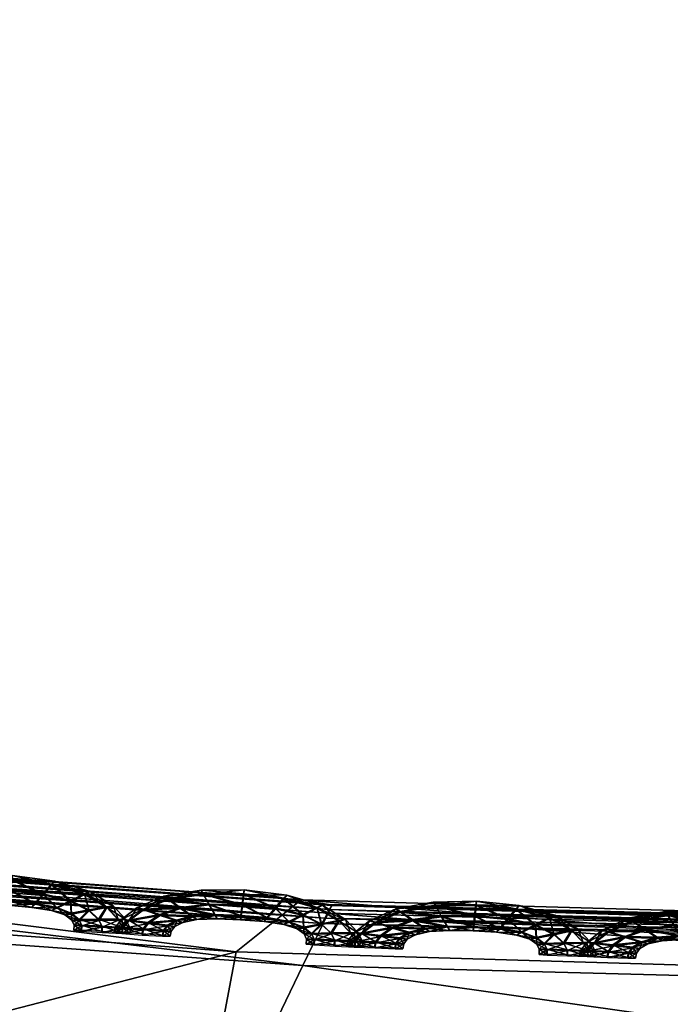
# Model space of a CAD drawing. Extents: x -7.4 to 7.4, y -11.5 to 9.8.
# Tile 336 of 469: x -0.324 to -0.167, y 9.394 to 9.632. Entities that reach past the tile are written whole.
import ezdxf

# ---------------------------------------------------------------- set-up
doc = ezdxf.new("R2010")
doc.units = 0
doc.header["$MEASUREMENT"] = 0
for name, color, linetype in [('A-FURN-3-ST', 150, 'Continuous'), ('A-FURN-3-ST-SEAM', 130, 'Continuous'), ('A-FURN-3-ST-SI', 160, 'Continuous')]:
    doc.layers.add(name, color=color, linetype=linetype)

msp = doc.modelspace()

# ---------------------------------------------------------------- meshes
at = {"layer": 'A-FURN-3-ST'}
mesh = msp.add_polyface(dxfattribs=at)
corners = [(-0.29098, 9.30467, 0.61819), (-0.27167, 9.40709, 1.00151), (0, 9.39906, 1.00155), (0, 9.29704, 0.61819), (-0.5936, 9.32387, 0.61819), (-0.56214, 9.4288, 1.00144), (-0.91719, 9.35069, 0.61819), (-0.8849, 9.46131, 1.00129), (-1.26207, 9.38711, 0.61819), (-1.23172, 9.50581, 1.00113), (-1.62401, 9.43544, 0.61819), (-1.5897, 9.56341, 1.00098), (-1.99018, 9.49361, 0.61819), (-1.94875, 9.63192, 1.00083), (-2.34041, 9.55636, 0.61819), (-1.35123, 9.09059, 0.56582), (-1.73692, 9.11935, 0.56582), (-2.1241, 9.15424, 0.56582), (-1.859, 8.65716, 0.55836), (-2.2831, 8.66878, 0.55836), (-1.44439, 8.6476, 0.55836), (-0.63005, 9.05338, 0.56582), (-0.97932, 9.06921, 0.56582), (-1.03908, 8.64051, 0.55836), (-0.65929, 8.63524, 0.55836), (-1.91804, 8.11232, 0.55836), (-2.39411, 8.11376, 0.55836), (-1.93379, 7.51392, 0.55836), (-1.48547, 8.11113, 0.55836), (-1.49132, 7.51392, 0.55836), (-1.06504, 8.11026, 0.55836), (-1.06876, 7.51392, 0.55836), (-0.67156, 8.1096, 0.55836), (-0.6733, 7.51392, 0.55836), (-0.32248, 8.10911, 0.55836), (0, 8.1089, 0.55836), (0, 7.51392, 0.55836), (-0.31817, 8.63132, 0.55836), (0, 8.62968, 0.55836), (-0.32308, 7.51392, 0.55836), (0, 9.03682, 0.56582), (-0.30741, 9.0416, 0.56582), (0.29098, 9.30467, 0.61819)]
mesh.append_faces([[corners[k] for k in face] for face in [(0, 1, 2), (2, 3, 0), (4, 5, 1), (1, 0, 4), (6, 7, 5), (5, 4, 6), (8, 9, 7), (7, 6, 8), (10, 11, 9), (9, 8, 10), (12, 13, 11), (11, 10, 12), (13, 12, 14), (15, 16, 10), (10, 8, 15), (16, 17, 12), (12, 10, 16), (17, 16, 18), (18, 19, 17), (16, 15, 20), (20, 18, 16), (21, 22, 6), (6, 4, 21), (22, 15, 8), (8, 6, 22), (20, 15, 22), (22, 23, 20), (22, 21, 24), (24, 23, 22), (19, 18, 25), (18, 20, 28), (28, 25, 18), (20, 23, 30), (30, 28, 20), (23, 24, 32), (32, 30, 23), (35, 34, 37), (37, 38, 35), (34, 32, 24), (24, 37, 34), (40, 41, 0), (0, 3, 40), (41, 21, 4), (4, 0, 41), (37, 24, 21), (21, 41, 37), (38, 37, 41), (41, 40, 38), (42, 3, 2), (40, 3, 42)]])
mesh.append_faces([[corners[k] for k in face] for face in [(29, 27, 25), (31, 29, 28), (33, 31, 30), (39, 33, 32)]], dxfattribs={"vtx0": -1, "vtx1": -1, "vtx2": -1})
mesh.append_faces([[corners[k] for k in face] for face in [(26, 25, 27), (25, 28, 29), (28, 30, 31), (30, 32, 33), (34, 35, 36), (32, 34, 39)]], dxfattribs={"vtx1": -1, "vtx2": -1})
mesh = msp.add_polyface(dxfattribs=at)
corners = [(-0.53471, 9.43593, 17.62834), (-0.5359, 9.43465, 17.62173), (-0.87631, 9.46955, 17.61473), (-0.5327, 9.43799, 17.6396), (-0.87501, 9.47078, 17.62134), (-0.24915, 9.41731, 17.64394), (-0.25034, 9.41521, 17.63264), (-0.25105, 9.41397, 17.62606), (0, 9.40845, 17.63405), (0, 9.40717, 17.62747), (0, 9.41051, 17.6453), (-0.59269, 9.3387, 17.68322), (-0.58956, 9.36317, 17.66451), (-0.93369, 9.39773, 17.65706), (-0.25564, 9.40383, 17.67398), (-0.26981, 9.37425, 17.67253), (0, 9.36749, 17.67402), (0, 9.39704, 17.67539), (-0.56725, 9.39489, 17.66805), (-0.28323, 9.34257, 17.66919), (-0.54358, 9.42452, 17.66965), (-0.88458, 9.45933, 17.66261), (-0.91007, 9.42962, 17.66082), (-0.25034, 9.41521, 17.62036), (-0.53471, 9.43593, 17.61602), (-0.24915, 9.41731, 17.61522), (-0.5327, 9.43799, 17.61088), (0, 9.40845, 17.62176), (0, 9.41051, 17.61663), (-0.53325, 9.43716, 17.65713), (-0.87283, 9.47288, 17.63264), (-0.87342, 9.47202, 17.65017), (-0.87283, 9.47288, 17.60389), (-0.87501, 9.47078, 17.60902), (-0.24947, 9.41644, 17.66143), (0, 9.40964, 17.6628)]
mesh.append_faces([[corners[k] for k in face] for face in [(0, 1, 2), (3, 0, 4), (5, 6, 0), (0, 3, 5), (6, 7, 1), (1, 0, 6), (8, 9, 7), (7, 6, 8), (10, 8, 6), (6, 5, 10), (11, 12, 13), (14, 15, 16), (16, 17, 14), (18, 12, 19), (19, 15, 18), (20, 18, 15), (15, 14, 20), (18, 20, 21), (12, 18, 22), (7, 23, 24), (24, 1, 7), (23, 25, 26), (26, 24, 23), (27, 28, 25), (25, 23, 27), (9, 27, 23), (23, 7, 9), (29, 3, 30), (20, 29, 31), (24, 26, 32), (1, 24, 33), (5, 34, 35), (35, 10, 5), (34, 14, 17), (17, 35, 34), (29, 20, 14), (14, 34, 29), (3, 29, 34), (34, 5, 3)]])
at = {"layer": 'A-FURN-3-ST-SEAM'}
mesh = msp.add_polyface(dxfattribs=at)
corners = [(-0.34405, 9.4232, 17.62823), (-0.33558, 9.42447, 17.62838), (-0.3342, 9.42192, 17.62967), (-0.32612, 9.4218, 17.62979), (-0.33614, 9.4255, 17.625), (-0.34112, 9.42109, 17.62956), (-0.32648, 9.4192, 17.62853), (-0.32581, 9.42443, 17.6285), (-0.32569, 9.4255, 17.62515), (-0.34516, 9.42406, 17.62484), (-0.35007, 9.42073, 17.62811), (-0.33281, 9.41941, 17.62846), (-0.32019, 9.41863, 17.62861), (-0.31817, 9.42089, 17.62986), (-0.32585, 9.4246, 17.62176), (-0.33562, 9.42464, 17.62165), (-0.34607, 9.41941, 17.62948), (-0.33823, 9.41912, 17.62838), (-0.32664, 9.41834, 17.62515), (-0.3323, 9.41858, 17.62511), (-0.31619, 9.42324, 17.62861), (-0.31544, 9.42419, 17.62526), (-0.31623, 9.42341, 17.62188), (-0.34409, 9.42336, 17.6215), (-0.35157, 9.4213, 17.62473), (-0.35359, 9.41813, 17.62804), (-0.33717, 9.41842, 17.62503), (-0.32098, 9.41784, 17.62523), (-0.31493, 9.41763, 17.62865), (-0.31152, 9.41924, 17.62994), (-0.31825, 9.42114, 17.62062), (-0.3262, 9.42204, 17.62051), (-0.33424, 9.42217, 17.62043), (-0.34896, 9.41747, 17.62945), (-0.34207, 9.41813, 17.6283), (-0.34057, 9.41776, 17.625), (-0.33285, 9.41961, 17.62173), (-0.32652, 9.41941, 17.6218), (-0.33827, 9.41928, 17.62165), (-0.30816, 9.42093, 17.62872), (-0.30693, 9.42167, 17.62534), (-0.30823, 9.42114, 17.62199), (-0.3116, 9.41949, 17.6207), (-0.3412, 9.42134, 17.62032), (-0.3501, 9.42093, 17.62138), (-0.35537, 9.41846, 17.62465), (-0.35505, 9.41632, 17.628), (-0.34211, 9.41834, 17.62157), (-0.32027, 9.41883, 17.62188), (-0.31623, 9.4171, 17.62526), (-0.3114, 9.41623, 17.62868), (-0.30713, 9.41698, 17.62998), (-0.31496, 9.41784, 17.62191), (-0.35691, 9.41652, 17.62462), (-0.35014, 9.41595, 17.62941), (-0.34429, 9.41685, 17.62827), (-0.34259, 9.41673, 17.62496), (-0.34433, 9.41706, 17.62154), (-0.34611, 9.41965, 17.62024), (-0.30286, 9.4178, 17.62876), (-0.30131, 9.41817, 17.62541), (-0.30293, 9.41796, 17.62203), (-0.30721, 9.41722, 17.62073), (-0.31148, 9.4164, 17.62195), (-0.35363, 9.4183, 17.62131), (-0.35509, 9.41648, 17.62127), (-0.35727, 9.41525, 17.62462), (-0.35537, 9.41504, 17.628), (-0.349, 9.41772, 17.62016), (-0.31303, 9.41603, 17.6253), (-0.3095, 9.41471, 17.62872), (-0.30476, 9.41471, 17.63002), (-0.35541, 9.41521, 17.62127), (-0.35046, 9.41467, 17.62941), (-0.34524, 9.41562, 17.62827), (-0.34342, 9.41558, 17.62496), (-0.34528, 9.41578, 17.62154), (-0.30004, 9.41479, 17.6288), (-0.29831, 9.41492, 17.62545), (-0.30012, 9.41496, 17.62207), (-0.30487, 9.41496, 17.62078), (-0.30958, 9.41488, 17.62195), (-0.31132, 9.41475, 17.62534), (-0.35019, 9.41615, 17.62013), (-0.3505, 9.41492, 17.62013), (-0.30891, 9.41335, 17.62872), (-0.30396, 9.41306, 17.63002), (-0.34552, 9.41442, 17.62827), (-0.34369, 9.41438, 17.62496), (-0.34555, 9.41459, 17.62154), (-0.31077, 9.41352, 17.62534), (-0.29909, 9.41281, 17.6288), (-0.29728, 9.41281, 17.62545), (-0.29917, 9.41298, 17.62207), (-0.30408, 9.41331, 17.62078), (-0.30899, 9.41352, 17.62199), (-0.31085, 9.41232, 17.62534), (-0.30895, 9.41212, 17.62872), (-0.304, 9.41179, 17.63002), (-0.30903, 9.41232, 17.62199), (-0.29909, 9.4115, 17.6288), (-0.29728, 9.4115, 17.62545), (-0.29913, 9.4117, 17.62207), (-0.30408, 9.41203, 17.62078)]
mesh.append_faces([[corners[k] for k in face] for face in [(2, 1, 0), (1, 2, 3), (0, 1, 4), (0, 5, 2), (6, 3, 2), (3, 7, 1), (8, 4, 1), (4, 9, 0), (5, 0, 10), (11, 2, 5), (3, 6, 12), (2, 11, 6), (7, 3, 13), (1, 7, 8), (4, 8, 14), (9, 4, 15), (10, 0, 9), (10, 16, 5), (5, 17, 11), (12, 6, 18), (12, 13, 3), (6, 11, 19), (13, 20, 7), (21, 8, 7), (22, 14, 8), (14, 15, 4), (15, 23, 9), (9, 24, 10), (16, 10, 25), (17, 5, 16), (11, 17, 26), (19, 18, 6), (18, 27, 12), (13, 12, 28), (26, 19, 11), (20, 13, 29), (7, 20, 21), (8, 21, 22), (14, 22, 30), (15, 14, 31), (23, 15, 32), (24, 9, 23), (25, 10, 24), (25, 33, 16), (16, 34, 17), (35, 26, 17), (18, 19, 36), (27, 18, 37), (28, 12, 27), (28, 29, 13), (19, 26, 38), (29, 39, 20), (40, 21, 20), (41, 22, 21), (42, 30, 22), (30, 31, 14), (31, 32, 15), (32, 43, 23), (23, 44, 24), (24, 45, 25), (33, 25, 46), (34, 16, 33), (17, 34, 35), (26, 35, 47), (38, 36, 19), (36, 37, 18), (37, 48, 27), (27, 49, 28), (29, 28, 50), (47, 38, 26), (39, 29, 51), (20, 39, 40), (21, 40, 41), (22, 41, 42), (30, 42, 52), (31, 30, 48), (32, 31, 37), (43, 32, 36), (44, 23, 43), (45, 24, 44), (25, 45, 53), (53, 46, 25), (46, 54, 33), (33, 55, 34), (56, 35, 34), (57, 47, 35), (36, 38, 43), (37, 36, 32), (48, 37, 31), (49, 27, 48), (50, 28, 49), (50, 51, 29), (38, 47, 58), (51, 59, 39), (60, 40, 39), (61, 41, 40), (62, 42, 41), (63, 52, 42), (52, 48, 30), (43, 58, 44), (44, 64, 45), (65, 53, 45), (46, 53, 66), (54, 46, 67), (55, 33, 54), (34, 55, 56), (35, 56, 57), (47, 57, 68), (58, 43, 38), (48, 52, 49), (49, 69, 50), (51, 50, 70), (68, 58, 47), (59, 51, 71), (39, 59, 60), (40, 60, 61), (41, 61, 62), (42, 62, 63), (52, 63, 69), (64, 44, 58), (45, 64, 65), (53, 65, 72), (72, 66, 53), (66, 67, 46), (67, 73, 54), (54, 74, 55), (56, 55, 74), (57, 56, 75), (68, 57, 76), (69, 49, 52), (70, 50, 69), (70, 71, 51), (58, 68, 64), (71, 77, 59), (78, 60, 59), (79, 61, 60), (80, 62, 61), (81, 63, 62), (82, 69, 63), (83, 65, 64), (84, 72, 65), (74, 54, 73), (74, 75, 56), (75, 76, 57), (76, 83, 68), (69, 82, 70), (71, 70, 85), (64, 68, 83), (77, 71, 86), (59, 77, 78), (60, 78, 79), (61, 79, 80), (62, 80, 81), (63, 81, 82), (65, 83, 84), (73, 87, 74), (75, 74, 87), (76, 75, 88), (83, 76, 89), (70, 82, 90), (90, 85, 70), (85, 86, 71), (86, 91, 77), (78, 77, 91), (79, 78, 92), (80, 79, 93), (81, 80, 94), (82, 81, 95), (89, 84, 83), (87, 88, 75), (88, 89, 76), (95, 90, 82), (85, 90, 96), (86, 85, 97), (91, 86, 98), (91, 92, 78), (92, 93, 79), (93, 94, 80), (94, 95, 81), (90, 95, 99), (99, 96, 90), (96, 97, 85), (97, 98, 86), (98, 100, 91), (92, 91, 100), (93, 92, 101), (94, 93, 102), (95, 94, 103), (103, 99, 95), (100, 101, 92), (101, 102, 93), (102, 103, 94)]])
mesh = msp.add_polyface(dxfattribs=at)
corners = [(-0.28806, 9.4197, 17.62899), (-0.27959, 9.42097, 17.6291), (-0.27816, 9.41842, 17.6304), (-0.27013, 9.41834, 17.63051), (-0.28014, 9.422, 17.62572), (-0.28513, 9.41759, 17.63032), (-0.27044, 9.41574, 17.62925), (-0.26981, 9.42097, 17.62922), (-0.26973, 9.42204, 17.62587), (-0.28916, 9.42052, 17.62557), (-0.29403, 9.41722, 17.62884), (-0.27678, 9.4159, 17.62918), (-0.26415, 9.41521, 17.62929), (-0.26213, 9.41747, 17.63059), (-0.26989, 9.42114, 17.62249), (-0.27962, 9.42114, 17.62237), (-0.29003, 9.4159, 17.6302), (-0.2822, 9.41558, 17.6291), (-0.2706, 9.41483, 17.62587), (-0.27626, 9.41504, 17.62583), (-0.26019, 9.41986, 17.62933), (-0.25948, 9.42081, 17.62598), (-0.26027, 9.42003, 17.6226), (-0.28809, 9.41986, 17.62226), (-0.29557, 9.4178, 17.62545), (-0.29755, 9.41463, 17.62876), (-0.28113, 9.41492, 17.62576), (-0.26494, 9.41442, 17.62595), (-0.25889, 9.41426, 17.62937), (-0.25549, 9.4159, 17.63063), (-0.26225, 9.41772, 17.62131), (-0.27021, 9.41854, 17.62123), (-0.27824, 9.41863, 17.62115), (-0.29288, 9.41397, 17.63017), (-0.286, 9.41463, 17.62907), (-0.28453, 9.41422, 17.62572), (-0.27682, 9.41611, 17.62245), (-0.27052, 9.4159, 17.62252), (-0.28228, 9.41578, 17.62237), (-0.25212, 9.41763, 17.62941), (-0.25093, 9.41834, 17.62602), (-0.25224, 9.4178, 17.62268), (-0.2556, 9.41615, 17.62138), (-0.28521, 9.41784, 17.62104), (-0.29407, 9.41739, 17.62211), (-0.29929, 9.41496, 17.62538), (-0.29898, 9.41277, 17.62876), (-0.28608, 9.41479, 17.62233), (-0.26423, 9.41537, 17.62256), (-0.26019, 9.41372, 17.62598), (-0.25533, 9.41286, 17.62937), (-0.25105, 9.41368, 17.63066), (-0.25897, 9.41442, 17.6226), (-0.30084, 9.41302, 17.62534), (-0.29407, 9.4124, 17.63013), (-0.28825, 9.41335, 17.62903), (-0.28651, 9.41319, 17.62568), (-0.28829, 9.41352, 17.62226), (-0.29007, 9.41615, 17.62096), (-0.24682, 9.4145, 17.62945), (-0.24528, 9.41492, 17.6261), (-0.2469, 9.41471, 17.62271), (-0.25117, 9.41389, 17.62142), (-0.25545, 9.41306, 17.62264), (-0.29759, 9.41479, 17.62203), (-0.29901, 9.41298, 17.62203), (-0.30119, 9.4117, 17.62534), (-0.29929, 9.4115, 17.62876), (-0.29296, 9.41418, 17.62089), (-0.25699, 9.41265, 17.62598), (-0.25347, 9.41137, 17.62941), (-0.24872, 9.41142, 17.6307), (-0.29933, 9.41166, 17.62203), (-0.29439, 9.41117, 17.63013), (-0.28916, 9.41212, 17.62899), (-0.28738, 9.41207, 17.62568), (-0.28924, 9.41228, 17.62226), (-0.24397, 9.41154, 17.62948), (-0.24227, 9.41166, 17.62614), (-0.24409, 9.4117, 17.62275), (-0.24884, 9.41166, 17.62146), (-0.25355, 9.41154, 17.62268), (-0.25529, 9.41142, 17.62602), (-0.29415, 9.41265, 17.62089), (-0.29443, 9.41142, 17.62089), (-0.25283, 9.41002, 17.62941), (-0.24789, 9.40977, 17.6307), (-0.28944, 9.41088, 17.62899), (-0.28762, 9.41088, 17.62568), (-0.28948, 9.41109, 17.62226), (-0.2547, 9.41018, 17.62602), (-0.24302, 9.40956, 17.62948), (-0.2412, 9.40956, 17.62614), (-0.2431, 9.40977, 17.62275), (-0.248, 9.41002, 17.62146), (-0.25291, 9.41018, 17.62268), (-0.25477, 9.40898, 17.62602), (-0.25287, 9.40878, 17.62941), (-0.24789, 9.40849, 17.6307), (-0.25295, 9.40898, 17.62268), (-0.24298, 9.40828, 17.62948), (-0.24116, 9.40824, 17.62614), (-0.24306, 9.40845, 17.62275), (-0.24805, 9.40874, 17.62146)]
mesh.append_faces([[corners[k] for k in face] for face in [(2, 1, 0), (1, 2, 3), (0, 1, 4), (0, 5, 2), (6, 3, 2), (3, 7, 1), (8, 4, 1), (4, 9, 0), (5, 0, 10), (11, 2, 5), (3, 6, 12), (2, 11, 6), (7, 3, 13), (1, 7, 8), (4, 8, 14), (9, 4, 15), (10, 0, 9), (10, 16, 5), (5, 17, 11), (12, 6, 18), (12, 13, 3), (6, 11, 19), (13, 20, 7), (21, 8, 7), (22, 14, 8), (14, 15, 4), (15, 23, 9), (9, 24, 10), (16, 10, 25), (17, 5, 16), (11, 17, 26), (19, 18, 6), (18, 27, 12), (13, 12, 28), (26, 19, 11), (20, 13, 29), (7, 20, 21), (8, 21, 22), (14, 22, 30), (15, 14, 31), (23, 15, 32), (24, 9, 23), (25, 10, 24), (25, 33, 16), (16, 34, 17), (35, 26, 17), (18, 19, 36), (27, 18, 37), (28, 12, 27), (28, 29, 13), (19, 26, 38), (29, 39, 20), (40, 21, 20), (41, 22, 21), (42, 30, 22), (30, 31, 14), (31, 32, 15), (32, 43, 23), (23, 44, 24), (24, 45, 25), (33, 25, 46), (34, 16, 33), (17, 34, 35), (26, 35, 47), (38, 36, 19), (36, 37, 18), (37, 48, 27), (27, 49, 28), (29, 28, 50), (47, 38, 26), (39, 29, 51), (20, 39, 40), (21, 40, 41), (22, 41, 42), (30, 42, 52), (31, 30, 48), (32, 31, 37), (43, 32, 36), (44, 23, 43), (45, 24, 44), (25, 45, 53), (53, 46, 25), (46, 54, 33), (33, 55, 34), (56, 35, 34), (57, 47, 35), (36, 38, 43), (37, 36, 32), (48, 37, 31), (49, 27, 48), (50, 28, 49), (50, 51, 29), (38, 47, 58), (51, 59, 39), (60, 40, 39), (61, 41, 40), (62, 42, 41), (63, 52, 42), (52, 48, 30), (43, 58, 44), (44, 64, 45), (65, 53, 45), (46, 53, 66), (54, 46, 67), (55, 33, 54), (34, 55, 56), (35, 56, 57), (47, 57, 68), (58, 43, 38), (48, 52, 49), (49, 69, 50), (51, 50, 70), (68, 58, 47), (59, 51, 71), (39, 59, 60), (40, 60, 61), (41, 61, 62), (42, 62, 63), (52, 63, 69), (64, 44, 58), (45, 64, 65), (53, 65, 72), (72, 66, 53), (66, 67, 46), (67, 73, 54), (54, 74, 55), (56, 55, 74), (57, 56, 75), (68, 57, 76), (69, 49, 52), (70, 50, 69), (70, 71, 51), (58, 68, 64), (71, 77, 59), (78, 60, 59), (79, 61, 60), (80, 62, 61), (81, 63, 62), (82, 69, 63), (83, 65, 64), (84, 72, 65), (74, 54, 73), (74, 75, 56), (75, 76, 57), (76, 83, 68), (69, 82, 70), (71, 70, 85), (64, 68, 83), (77, 71, 86), (59, 77, 78), (60, 78, 79), (61, 79, 80), (62, 80, 81), (63, 81, 82), (65, 83, 84), (73, 87, 74), (75, 74, 87), (76, 75, 88), (83, 76, 89), (70, 82, 90), (90, 85, 70), (85, 86, 71), (86, 91, 77), (78, 77, 91), (79, 78, 92), (80, 79, 93), (81, 80, 94), (82, 81, 95), (89, 84, 83), (87, 88, 75), (88, 89, 76), (95, 90, 82), (85, 90, 96), (86, 85, 97), (91, 86, 98), (91, 92, 78), (92, 93, 79), (93, 94, 80), (94, 95, 81), (90, 95, 99), (99, 96, 90), (96, 97, 85), (97, 98, 86), (98, 100, 91), (92, 91, 100), (93, 92, 101), (94, 93, 102), (95, 94, 103), (103, 99, 95), (100, 101, 92), (101, 102, 93), (102, 103, 94)]])
mesh = msp.add_polyface(dxfattribs=at)
corners = [(-0.23202, 9.41665, 17.6296), (-0.22355, 9.41809, 17.62971), (-0.22213, 9.41558, 17.631), (-0.21405, 9.41562, 17.63104), (-0.22414, 9.41912, 17.62633), (-0.22905, 9.41463, 17.63093), (-0.21437, 9.41306, 17.62979), (-0.21378, 9.4183, 17.62979), (-0.21374, 9.41937, 17.6264), (-0.23317, 9.41747, 17.62621), (-0.23799, 9.41409, 17.62952), (-0.2207, 9.41311, 17.62975), (-0.20808, 9.41261, 17.62982), (-0.2061, 9.41492, 17.63112), (-0.21389, 9.41846, 17.62306), (-0.22363, 9.41825, 17.62298), (-0.23396, 9.41281, 17.63085), (-0.22612, 9.41265, 17.62971), (-0.21453, 9.41216, 17.62644), (-0.22018, 9.41228, 17.6264), (-0.20416, 9.41731, 17.62986), (-0.20345, 9.4183, 17.62648), (-0.20424, 9.41747, 17.62313), (-0.2321, 9.41681, 17.62286), (-0.23954, 9.41463, 17.6261), (-0.24148, 9.41142, 17.62945), (-0.22505, 9.41203, 17.62636), (-0.20887, 9.41183, 17.62648), (-0.20277, 9.41174, 17.62986), (-0.19941, 9.41343, 17.63116), (-0.20621, 9.41516, 17.62184), (-0.21417, 9.41587, 17.6218), (-0.22224, 9.41582, 17.62173), (-0.23681, 9.41084, 17.63081), (-0.22996, 9.41162, 17.62967), (-0.22846, 9.41125, 17.62633), (-0.22078, 9.41327, 17.62302), (-0.21445, 9.41323, 17.62306), (-0.2262, 9.41286, 17.62298), (-0.19609, 9.41521, 17.6299), (-0.19486, 9.41595, 17.62652), (-0.19616, 9.41537, 17.62317), (-0.19957, 9.41368, 17.62188), (-0.22917, 9.41488, 17.62165), (-0.23803, 9.41426, 17.62279), (-0.24326, 9.4117, 17.62602), (-0.2429, 9.40956, 17.62941), (-0.23, 9.41183, 17.62294), (-0.20816, 9.41277, 17.6231), (-0.20408, 9.41117, 17.62652), (-0.19925, 9.41043, 17.6299), (-0.19498, 9.41125, 17.63116), (-0.20289, 9.41191, 17.62313), (-0.24476, 9.40977, 17.62602), (-0.23799, 9.40927, 17.63078), (-0.23218, 9.4103, 17.62963), (-0.23043, 9.41018, 17.62633), (-0.23222, 9.41047, 17.6229), (-0.23404, 9.41306, 17.62161), (-0.19074, 9.41216, 17.62994), (-0.1892, 9.41261, 17.62655), (-0.19082, 9.41236, 17.62321), (-0.19509, 9.4115, 17.62191), (-0.19933, 9.41059, 17.62317), (-0.24152, 9.41158, 17.62271), (-0.24294, 9.40973, 17.62268), (-0.24508, 9.40845, 17.62602), (-0.24322, 9.40828, 17.62941), (-0.23688, 9.41109, 17.62154), (-0.20087, 9.41018, 17.62652), (-0.19735, 9.40894, 17.6299), (-0.1926, 9.40907, 17.6312), (-0.24326, 9.40845, 17.62268), (-0.23827, 9.40804, 17.63078), (-0.23309, 9.40902, 17.62963), (-0.23127, 9.40902, 17.62629), (-0.23317, 9.40923, 17.6229), (-0.18785, 9.40923, 17.62994), (-0.18615, 9.4094, 17.62659), (-0.18797, 9.4094, 17.62321), (-0.19272, 9.40927, 17.62191), (-0.19743, 9.40911, 17.62317), (-0.19917, 9.40894, 17.62652), (-0.23807, 9.40952, 17.62154), (-0.23835, 9.40824, 17.62154), (-0.19672, 9.40759, 17.6299), (-0.19177, 9.40742, 17.6312), (-0.23333, 9.40783, 17.62963), (-0.2315, 9.40783, 17.62629), (-0.2334, 9.408, 17.6229), (-0.19858, 9.40775, 17.62652), (-0.18687, 9.40729, 17.62994), (-0.18508, 9.40729, 17.62659), (-0.18698, 9.40746, 17.62321), (-0.19189, 9.40762, 17.62191), (-0.1968, 9.40775, 17.62317), (-0.19862, 9.40651, 17.62652), (-0.19672, 9.40635, 17.6299), (-0.19177, 9.40614, 17.6312), (-0.19684, 9.40655, 17.62317), (-0.18682, 9.40598, 17.62994), (-0.18504, 9.40598, 17.62659), (-0.18694, 9.40614, 17.62321), (-0.19189, 9.40639, 17.62195)]
mesh.append_faces([[corners[k] for k in face] for face in [(2, 1, 0), (1, 2, 3), (0, 1, 4), (0, 5, 2), (6, 3, 2), (3, 7, 1), (8, 4, 1), (4, 9, 0), (5, 0, 10), (11, 2, 5), (3, 6, 12), (2, 11, 6), (7, 3, 13), (1, 7, 8), (4, 8, 14), (9, 4, 15), (10, 0, 9), (10, 16, 5), (5, 17, 11), (12, 6, 18), (12, 13, 3), (6, 11, 19), (13, 20, 7), (21, 8, 7), (22, 14, 8), (14, 15, 4), (15, 23, 9), (9, 24, 10), (16, 10, 25), (17, 5, 16), (11, 17, 26), (19, 18, 6), (18, 27, 12), (13, 12, 28), (26, 19, 11), (20, 13, 29), (7, 20, 21), (8, 21, 22), (14, 22, 30), (15, 14, 31), (23, 15, 32), (24, 9, 23), (25, 10, 24), (25, 33, 16), (16, 34, 17), (35, 26, 17), (18, 19, 36), (27, 18, 37), (28, 12, 27), (28, 29, 13), (19, 26, 38), (29, 39, 20), (40, 21, 20), (41, 22, 21), (42, 30, 22), (30, 31, 14), (31, 32, 15), (32, 43, 23), (23, 44, 24), (24, 45, 25), (33, 25, 46), (34, 16, 33), (17, 34, 35), (26, 35, 47), (38, 36, 19), (36, 37, 18), (37, 48, 27), (27, 49, 28), (29, 28, 50), (47, 38, 26), (39, 29, 51), (20, 39, 40), (21, 40, 41), (22, 41, 42), (30, 42, 52), (31, 30, 48), (32, 31, 37), (43, 32, 36), (44, 23, 43), (45, 24, 44), (25, 45, 53), (53, 46, 25), (46, 54, 33), (33, 55, 34), (56, 35, 34), (57, 47, 35), (36, 38, 43), (37, 36, 32), (48, 37, 31), (49, 27, 48), (50, 28, 49), (50, 51, 29), (38, 47, 58), (51, 59, 39), (60, 40, 39), (61, 41, 40), (62, 42, 41), (63, 52, 42), (52, 48, 30), (43, 58, 44), (44, 64, 45), (65, 53, 45), (46, 53, 66), (54, 46, 67), (55, 33, 54), (34, 55, 56), (35, 56, 57), (47, 57, 68), (58, 43, 38), (48, 52, 49), (49, 69, 50), (51, 50, 70), (68, 58, 47), (59, 51, 71), (39, 59, 60), (40, 60, 61), (41, 61, 62), (42, 62, 63), (52, 63, 69), (64, 44, 58), (45, 64, 65), (53, 65, 72), (72, 66, 53), (66, 67, 46), (67, 73, 54), (54, 74, 55), (56, 55, 74), (57, 56, 75), (68, 57, 76), (69, 49, 52), (70, 50, 69), (70, 71, 51), (58, 68, 64), (71, 77, 59), (78, 60, 59), (79, 61, 60), (80, 62, 61), (81, 63, 62), (82, 69, 63), (83, 65, 64), (84, 72, 65), (74, 54, 73), (74, 75, 56), (75, 76, 57), (76, 83, 68), (69, 82, 70), (71, 70, 85), (64, 68, 83), (77, 71, 86), (59, 77, 78), (60, 78, 79), (61, 79, 80), (62, 80, 81), (63, 81, 82), (65, 83, 84), (73, 87, 74), (75, 74, 87), (76, 75, 88), (83, 76, 89), (70, 82, 90), (90, 85, 70), (85, 86, 71), (86, 91, 77), (78, 77, 91), (79, 78, 92), (80, 79, 93), (81, 80, 94), (82, 81, 95), (89, 84, 83), (87, 88, 75), (88, 89, 76), (95, 90, 82), (85, 90, 96), (86, 85, 97), (91, 86, 98), (91, 92, 78), (92, 93, 79), (93, 94, 80), (94, 95, 81), (90, 95, 99), (99, 96, 90), (96, 97, 85), (97, 98, 86), (98, 100, 91), (92, 91, 100), (93, 92, 101), (94, 93, 102), (95, 94, 103), (103, 99, 95), (100, 101, 92), (101, 102, 93), (102, 103, 94)]])
mesh = msp.add_polyface(dxfattribs=at)
corners = [(-0.17594, 9.41438, 17.63005), (-0.16751, 9.41587, 17.63017), (-0.16605, 9.41335, 17.63146), (-0.15798, 9.41339, 17.63154), (-0.16811, 9.41685, 17.62678), (-0.17297, 9.41236, 17.63138), (-0.15829, 9.4108, 17.63028), (-0.15774, 9.41607, 17.63025), (-0.1577, 9.41714, 17.62686), (-0.17713, 9.41521, 17.62667), (-0.18192, 9.41183, 17.62998), (-0.16462, 9.41088, 17.6302), (-0.152, 9.41038, 17.63032), (-0.15002, 9.41269, 17.63158), (-0.15786, 9.41623, 17.62351), (-0.16763, 9.41603, 17.62344), (-0.17784, 9.41055, 17.63131), (-0.17005, 9.41043, 17.63017), (-0.15841, 9.40993, 17.6269), (-0.16411, 9.41005, 17.62686), (-0.14808, 9.41508, 17.63032), (-0.14741, 9.41607, 17.62693), (-0.1482, 9.41525, 17.62359), (-0.17606, 9.41455, 17.62332), (-0.18346, 9.41236, 17.62659), (-0.18536, 9.40911, 17.6299), (-0.16898, 9.40977, 17.62682), (-0.15275, 9.4096, 17.62693), (-0.1467, 9.40952, 17.63032), (-0.14333, 9.41121, 17.63161), (-0.15018, 9.41294, 17.6223), (-0.15813, 9.41364, 17.62226), (-0.16617, 9.41356, 17.62218), (-0.18069, 9.40857, 17.63127), (-0.17385, 9.4094, 17.63013), (-0.17238, 9.40902, 17.62678), (-0.1647, 9.41104, 17.62348), (-0.15837, 9.411, 17.62355), (-0.17012, 9.41063, 17.62344), (-0.14001, 9.41298, 17.63036), (-0.13882, 9.41372, 17.62698), (-0.14013, 9.41319, 17.62363), (-0.14349, 9.41145, 17.62233), (-0.17309, 9.41261, 17.62211), (-0.182, 9.41199, 17.62325), (-0.18714, 9.4094, 17.62652), (-0.18675, 9.40725, 17.6299), (-0.17392, 9.40956, 17.6234), (-0.15208, 9.41055, 17.62355), (-0.148, 9.40894, 17.62698), (-0.14313, 9.4082, 17.63036), (-0.13886, 9.40907, 17.63161), (-0.14682, 9.40968, 17.62359), (-0.18864, 9.40742, 17.62648), (-0.18184, 9.40701, 17.63127), (-0.17602, 9.40808, 17.63009), (-0.17432, 9.40795, 17.62678), (-0.1761, 9.40824, 17.62336), (-0.17796, 9.4108, 17.62207), (-0.13463, 9.41002, 17.63036), (-0.13312, 9.41043, 17.62701), (-0.13475, 9.41018, 17.62363), (-0.13902, 9.40931, 17.62237), (-0.14326, 9.40836, 17.62363), (-0.18544, 9.40931, 17.62317), (-0.18682, 9.40742, 17.62317), (-0.18896, 9.40614, 17.62648), (-0.18706, 9.40598, 17.6299), (-0.18081, 9.40882, 17.62203), (-0.1448, 9.40795, 17.62698), (-0.1412, 9.40672, 17.63036), (-0.13645, 9.40688, 17.63165), (-0.18714, 9.40614, 17.62317), (-0.18212, 9.40573, 17.63127), (-0.17697, 9.4068, 17.63009), (-0.17515, 9.4068, 17.62675), (-0.17705, 9.40697, 17.62336), (-0.13174, 9.40709, 17.6304), (-0.13004, 9.40725, 17.62701), (-0.13186, 9.40725, 17.62366), (-0.13661, 9.40713, 17.62237), (-0.14132, 9.40688, 17.62363), (-0.14306, 9.40672, 17.62698), (-0.18196, 9.40721, 17.62199), (-0.18224, 9.40598, 17.62199), (-0.14056, 9.40536, 17.63036), (-0.13562, 9.40523, 17.63165), (-0.17721, 9.40557, 17.63009), (-0.17539, 9.40561, 17.62675), (-0.17729, 9.40577, 17.62336), (-0.14246, 9.40552, 17.62698), (-0.13071, 9.40515, 17.6304), (-0.12893, 9.40519, 17.62705), (-0.13087, 9.40532, 17.62366), (-0.13578, 9.40548, 17.62237), (-0.14068, 9.40557, 17.62363), (-0.14246, 9.40429, 17.62698), (-0.14056, 9.40416, 17.63036), (-0.13562, 9.40396, 17.63165), (-0.14068, 9.40433, 17.62363), (-0.13067, 9.40383, 17.6304), (-0.12889, 9.40388, 17.62705), (-0.13079, 9.40404, 17.62366), (-0.13578, 9.4042, 17.62237)]
mesh.append_faces([[corners[k] for k in face] for face in [(2, 1, 0), (1, 2, 3), (0, 1, 4), (0, 5, 2), (6, 3, 2), (3, 7, 1), (8, 4, 1), (4, 9, 0), (5, 0, 10), (11, 2, 5), (3, 6, 12), (2, 11, 6), (7, 3, 13), (1, 7, 8), (4, 8, 14), (9, 4, 15), (10, 0, 9), (10, 16, 5), (5, 17, 11), (12, 6, 18), (12, 13, 3), (6, 11, 19), (13, 20, 7), (21, 8, 7), (22, 14, 8), (14, 15, 4), (15, 23, 9), (9, 24, 10), (16, 10, 25), (17, 5, 16), (11, 17, 26), (19, 18, 6), (18, 27, 12), (13, 12, 28), (26, 19, 11), (20, 13, 29), (7, 20, 21), (8, 21, 22), (14, 22, 30), (15, 14, 31), (23, 15, 32), (24, 9, 23), (25, 10, 24), (25, 33, 16), (16, 34, 17), (35, 26, 17), (18, 19, 36), (27, 18, 37), (28, 12, 27), (28, 29, 13), (19, 26, 38), (29, 39, 20), (40, 21, 20), (41, 22, 21), (42, 30, 22), (30, 31, 14), (31, 32, 15), (32, 43, 23), (23, 44, 24), (24, 45, 25), (33, 25, 46), (34, 16, 33), (17, 34, 35), (26, 35, 47), (38, 36, 19), (36, 37, 18), (37, 48, 27), (27, 49, 28), (29, 28, 50), (47, 38, 26), (39, 29, 51), (20, 39, 40), (21, 40, 41), (22, 41, 42), (30, 42, 52), (31, 30, 48), (32, 31, 37), (43, 32, 36), (44, 23, 43), (45, 24, 44), (25, 45, 53), (53, 46, 25), (46, 54, 33), (33, 55, 34), (56, 35, 34), (57, 47, 35), (36, 38, 43), (37, 36, 32), (48, 37, 31), (49, 27, 48), (50, 28, 49), (50, 51, 29), (38, 47, 58), (51, 59, 39), (60, 40, 39), (61, 41, 40), (62, 42, 41), (63, 52, 42), (52, 48, 30), (43, 58, 44), (44, 64, 45), (65, 53, 45), (46, 53, 66), (54, 46, 67), (55, 33, 54), (34, 55, 56), (35, 56, 57), (47, 57, 68), (58, 43, 38), (48, 52, 49), (49, 69, 50), (51, 50, 70), (68, 58, 47), (59, 51, 71), (39, 59, 60), (40, 60, 61), (41, 61, 62), (42, 62, 63), (52, 63, 69), (64, 44, 58), (45, 64, 65), (53, 65, 72), (72, 66, 53), (66, 67, 46), (67, 73, 54), (54, 74, 55), (56, 55, 74), (57, 56, 75), (68, 57, 76), (69, 49, 52), (70, 50, 69), (70, 71, 51), (58, 68, 64), (71, 77, 59), (78, 60, 59), (79, 61, 60), (80, 62, 61), (81, 63, 62), (82, 69, 63), (83, 65, 64), (84, 72, 65), (74, 54, 73), (74, 75, 56), (75, 76, 57), (76, 83, 68), (69, 82, 70), (71, 70, 85), (64, 68, 83), (77, 71, 86), (59, 77, 78), (60, 78, 79), (61, 79, 80), (62, 80, 81), (63, 81, 82), (65, 83, 84), (73, 87, 74), (75, 74, 87), (76, 75, 88), (83, 76, 89), (70, 82, 90), (90, 85, 70), (85, 86, 71), (86, 91, 77), (78, 77, 91), (79, 78, 92), (80, 79, 93), (81, 80, 94), (82, 81, 95), (89, 84, 83), (87, 88, 75), (88, 89, 76), (95, 90, 82), (85, 90, 96), (86, 85, 97), (91, 86, 98), (91, 92, 78), (92, 93, 79), (93, 94, 80), (94, 95, 81), (90, 95, 99), (99, 96, 90), (96, 97, 85), (97, 98, 86), (98, 100, 91), (92, 91, 100), (93, 92, 101), (94, 93, 102), (95, 94, 103), (103, 99, 95), (100, 101, 92), (101, 102, 93), (102, 103, 94)]])
at = {"layer": 'A-FURN-3-ST-SI'}
mesh = msp.add_polyface(dxfattribs=at)
corners = [(0, 9.41162, 11.46456), (-0.24852, 9.41842, 11.46338), (-0.2486, 9.41825, 17.34759), (0, 9.4115, 17.34896), (-0.24915, 9.41731, 17.61522), (0, 9.41051, 17.61663), (-0.53175, 9.43898, 17.34333), (-0.5327, 9.43799, 17.61088), (-0.53163, 9.43915, 11.45981), (-0.87168, 9.474, 11.45395), (-0.87184, 9.47387, 17.33648), (-0.87283, 9.47288, 17.60389), (-1.24205, 9.52204, 17.32884), (-1.24296, 9.52109, 17.59609), (-1.24193, 9.52221, 11.44745), (0, 9.41236, 2.96679), (-0.256, 9.41966, 2.96656), (-0.24943, 9.41854, 7.23698), (0, 9.41171, 7.2377), (-0.53281, 9.43935, 7.23485), (-0.54121, 9.44083, 2.96584), (-0.87485, 9.47515, 2.96466), (-0.87208, 9.47417, 7.23131), (-1.24126, 9.52225, 7.22743), (-1.23655, 9.52241, 2.96337), (-1.60873, 9.58232, 7.22393), (-1.60988, 9.58236, 11.44167), (0, 9.39906, 1.00155), (-0.27167, 9.40709, 1.00151), (-0.56214, 9.4288, 1.00144), (-0.8849, 9.46131, 1.00129), (-1.23172, 9.50581, 1.00113), (-1.60066, 9.58211, 2.96219)]
mesh.append_faces([[corners[k] for k in face] for face in [(0, 1, 2), (2, 3, 0), (2, 4, 5), (5, 3, 2), (6, 7, 4), (4, 2, 6), (1, 8, 6), (6, 2, 1), (8, 9, 10), (10, 6, 8), (10, 11, 7), (7, 6, 10), (12, 13, 11), (11, 10, 12), (9, 14, 12), (12, 10, 9), (15, 16, 17), (17, 18, 15), (18, 17, 1), (1, 0, 18), (17, 19, 8), (8, 1, 17), (16, 20, 19), (19, 17, 16), (20, 21, 22), (22, 19, 20), (19, 22, 9), (9, 8, 19), (22, 23, 14), (14, 9, 22), (21, 24, 23), (23, 22, 21), (25, 23, 24), (26, 14, 23), (27, 28, 16), (16, 15, 27), (28, 29, 20), (20, 16, 28), (29, 30, 21), (21, 20, 29), (30, 31, 24), (24, 21, 30), (32, 24, 31)]])

doc.saveas('drawing.dxf')
